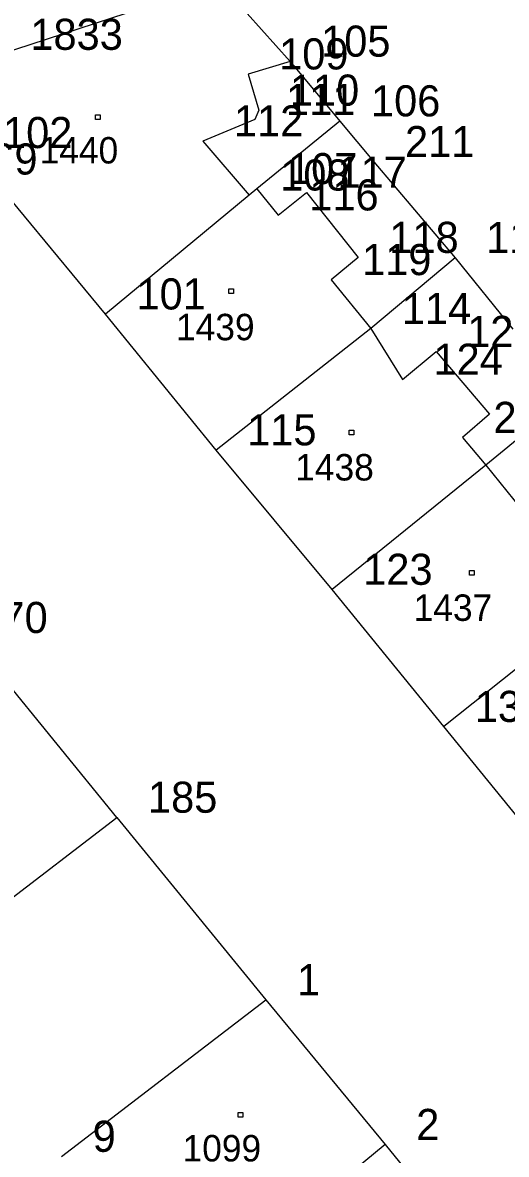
# Model space of a CAD drawing. Extents: x -822293 to -820259, y -1071573 to -1068794.
# Drawn here: x -821520.9 to -821489.7, y -1070383.9 to -1070311.1 of the extents above; entities that cross this region are included whole.
import ezdxf

# ---------------------------------------------------------------- set-up
doc = ezdxf.new("R2010")
doc.units = 0
for name, color, linetype in [('Vrstva 11', 7, 'Continuous'), ('Vrstva 2', 7, 'Continuous'), ('Vrstva 3', 7, 'Continuous'), ('Vrstva 6', 7, 'Continuous'), ('Vrstva 8', 7, 'Continuous'), ('Vrstva 9', 7, 'Continuous')]:
    doc.layers.add(name, color=color, linetype=linetype)

# ---------------------------------------------------------------- blocks, each defined once
blk = doc.blocks.new('Z402')
at = {"layer": 'Vrstva 2'}
for p, q in [((-10, 10), (20, 10)), ((-10, -20), (-10, 10)), ((20, 10), (20, -20)), ((20, -20), (-10, -20))]:
    blk.add_line(p, q, dxfattribs=at)

msp = doc.modelspace()

# ---------------------------------------------------------------- linework, layer by layer
at = {"layer": 'Vrstva 2'}
for p, q in [((-821522.37, -1070313.14), (-821508.19, -1070308.51)), ((-821508.19, -1070308.51), (-821503.66, -1070313.58)), ((-821503.66, -1070313.58), (-821500.45, -1070317.42)), ((-821500.45, -1070317.42), (-821505.79, -1070321.78)), ((-821500.45, -1070317.42), (-821498.26, -1070320.04)), ((-821515.54, -1070329.84), (-821524.13, -1070319.46)), ((-821498.26, -1070320.04), (-821493.04, -1070326.21)), ((-821506.29, -1070322.19), (-821515.54, -1070329.84)), ((-821505.79, -1070321.78), (-821506.29, -1070322.19)), ((-821493.04, -1070326.21), (-821498.47, -1070330.77)), ((-821493.04, -1070326.21), (-821489.32, -1070330.8)), ((-821508.42, -1070338.58), (-821515.54, -1070329.84)), ((-821498.47, -1070330.77), (-821508.42, -1070338.58)), ((-821485.77, -1070335.19), (-821491.05, -1070339.56)), ((-821500.95, -1070347.55), (-821508.42, -1070338.58)), ((-821491.05, -1070339.56), (-821500.95, -1070347.55)), ((-821493.77, -1070356.37), (-821500.95, -1070347.55)), ((-821483.87, -1070348.49), (-821493.77, -1070356.37)), ((-821514.8, -1070362.21), (-821524.23, -1070350.65)), ((-821486.56, -1070365.22), (-821493.77, -1070356.37)), ((-821532.94, -1070376.08), (-821514.8, -1070362.21)), ((-821514.8, -1070362.21), (-821505.21, -1070373.95)), ((-821518.36, -1070384.02), (-821505.21, -1070373.95)), ((-821505.21, -1070373.95), (-821497.54, -1070383.26)), ((-821497.54, -1070383.26), (-821503.67, -1070388.31)), ((-821497.54, -1070383.26), (-821490.46, -1070391.91))]:
    msp.add_line(p, q, dxfattribs=at)
at = {"layer": 'Vrstva 3'}
for p, q in [((-821503.66, -1070313.58), (-821506.36, -1070314.4)), ((-821506.36, -1070314.4), (-821505.67, -1070316.73)), ((-821505.67, -1070316.73), (-821505.92, -1070317.33)), ((-821505.92, -1070317.33), (-821509.27, -1070318.71)), ((-821509.27, -1070318.71), (-821506.29, -1070322.19)), ((-821505.79, -1070321.78), (-821504.42, -1070323.47)), ((-821504.42, -1070323.47), (-821502.61, -1070322.01)), ((-821502.61, -1070322.01), (-821499.27, -1070326.2)), ((-821499.27, -1070326.2), (-821501.02, -1070327.63)), ((-821501.02, -1070327.63), (-821498.47, -1070330.77)), ((-821498.47, -1070330.77), (-821496.43, -1070334.04)), ((-821496.43, -1070334.04), (-821494.26, -1070332.25)), ((-821494.26, -1070332.25), (-821490.82, -1070336.28)), ((-821490.82, -1070336.28), (-821492.57, -1070337.78)), ((-821492.57, -1070337.78), (-821491.05, -1070339.56)), ((-821491.05, -1070339.56), (-821488.8, -1070342.35))]:
    msp.add_line(p, q, dxfattribs=at)
at = {"layer": 'Vrstva 8'}
for p, q in [((-821503.66, -1070313.58), (-821503.66, -1070313.58)), ((-821506.36, -1070314.4), (-821506.36, -1070314.4)), ((-821505.67, -1070316.73), (-821505.67, -1070316.73)), ((-821505.92, -1070317.33), (-821505.92, -1070317.33)), ((-821500.45, -1070317.42), (-821500.45, -1070317.42)), ((-821509.27, -1070318.71), (-821509.27, -1070318.71)), ((-821498.26, -1070320.04), (-821498.26, -1070320.04)), ((-821506.29, -1070322.19), (-821506.29, -1070322.19)), ((-821505.79, -1070321.78), (-821505.79, -1070321.78)), ((-821502.61, -1070322.01), (-821502.61, -1070322.01)), ((-821504.42, -1070323.47), (-821504.42, -1070323.47)), ((-821499.27, -1070326.2), (-821499.27, -1070326.2)), ((-821493.04, -1070326.21), (-821493.04, -1070326.21)), ((-821501.02, -1070327.63), (-821501.02, -1070327.63)), ((-821515.54, -1070329.84), (-821515.54, -1070329.84)), ((-821498.47, -1070330.77), (-821498.47, -1070330.77)), ((-821494.26, -1070332.25), (-821494.26, -1070332.25)), ((-821496.43, -1070334.04), (-821496.43, -1070334.04)), ((-821490.82, -1070336.28), (-821490.82, -1070336.28)), ((-821492.57, -1070337.78), (-821492.57, -1070337.78)), ((-821508.42, -1070338.58), (-821508.42, -1070338.58)), ((-821491.05, -1070339.56), (-821491.05, -1070339.56)), ((-821500.95, -1070347.55), (-821500.95, -1070347.55)), ((-821493.77, -1070356.37), (-821493.77, -1070356.37)), ((-821514.8, -1070362.21), (-821514.8, -1070362.21)), ((-821505.21, -1070373.95), (-821505.21, -1070373.95)), ((-821497.54, -1070383.26), (-821497.54, -1070383.26))]:
    msp.add_line(p, q, dxfattribs=at)

# ---------------------------------------------------------------- block references
at = {"layer": 'Vrstva 11', "xscale": 0.01, "yscale": 0.01}
for p in [(-821516.07, -1070317.12), (-821507.5, -1070328.32), (-821499.76, -1070337.41), (-821492.01, -1070346.43), (-821506.89, -1070381.3)]:
    msp.add_blockref('Z402', p, dxfattribs=at)

# ---------------------------------------------------------------- texts
at = {"layer": 'Vrstva 6'}
for s, p in [('1440', (-821519.773, -1070320.15)), ('1439', (-821510.996, -1070331.52)), ('1438', (-821503.326, -1070340.54)), ('1437', (-821495.706, -1070349.57)), ('1099', (-821510.576, -1070384.34))]:
    msp.add_text(s, height=1.7, dxfattribs=at).set_placement(p)
at = {"layer": 'Vrstva 9'}
for s, p in [('1833', (-821520.37, -1070312.84)), ('105', (-821501.66, -1070313.28)), ('109', (-821504.36, -1070314.1)), ('110', (-821503.67, -1070316.43)), ('111', (-821503.92, -1070317.03)), ('106', (-821498.45, -1070317.12)), ('112', (-821507.27, -1070318.41)), ('102', (-821522.13, -1070319.16)), ('211', (-821496.26, -1070319.74)), ('569', (-821524.37, -1070320.86)), ('108', (-821504.29, -1070321.89)), ('107', (-821503.79, -1070321.48)), ('117', (-821500.61, -1070321.71)), ('116', (-821502.42, -1070323.17)), ('118', (-821497.27, -1070325.9)), ('113', (-821491.04, -1070325.91)), ('119', (-821499.02, -1070327.33)), ('101', (-821513.54, -1070329.54)), ('114', (-821496.47, -1070330.47)), ('125', (-821492.26, -1070331.95)), ('124', (-821494.43, -1070333.74)), ('205', (-821490.57, -1070337.48)), ('115', (-821506.42, -1070338.28)), ('123', (-821498.95, -1070347.25)), ('70', (-821522.23, -1070350.35)), ('131', (-821491.77, -1070356.07)), ('185', (-821512.8, -1070361.91)), ('1', (-821503.21, -1070373.65)), ('2', (-821495.54, -1070382.96)), ('9', (-821516.36, -1070383.72))]:
    msp.add_text(s, height=2, dxfattribs=at).set_placement(p)

doc.saveas('drawing.dxf')
